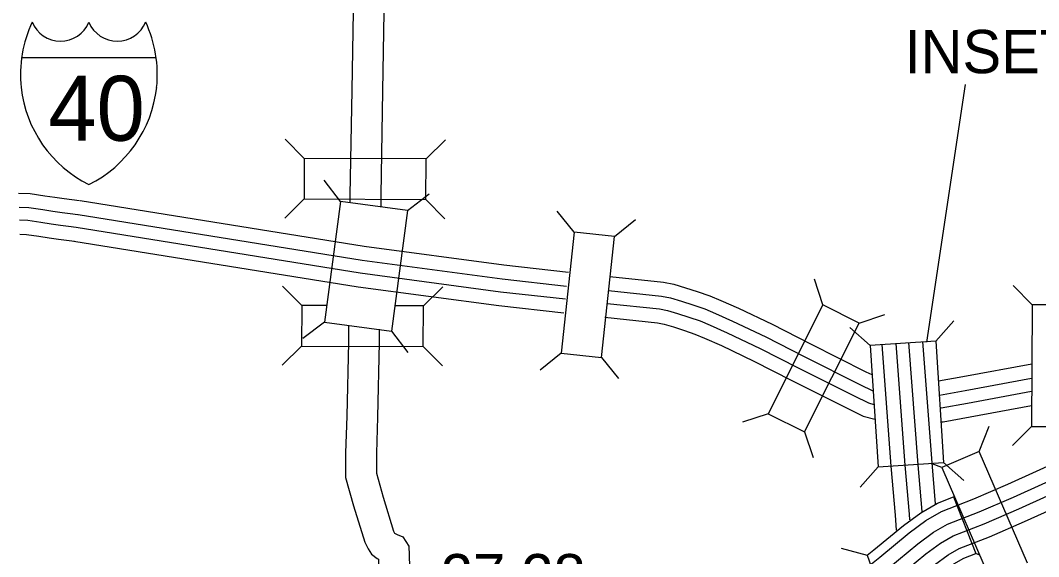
# Model space of a CAD drawing. Extents: x -939622 to -934245, y 1383184 to 1385301.
# Drawn here: x -936423.23 to -936393.44, y 1384618.29 to 1384633.99 of the extents above; entities that cross this region are included whole.
import ezdxf

# ---------------------------------------------------------------- set-up
doc = ezdxf.new("R2010")
doc.units = 0
for name, color, linetype in [('Level 10', 7, 'Continuous'), ('Level 15', 7, 'Continuous'), ('Level 19', 7, 'Continuous'), ('Level 20', 7, 'Continuous'), ('Level 23', 7, 'Continuous'), ('Level 25', 7, 'Continuous')]:
    doc.layers.add(name, color=color, linetype=linetype)

msp = doc.modelspace()

# ---------------------------------------------------------------- linework, layer by layer
at = {"layer": 'Level 10'}
for points in [[(-936413.458, 1384636.554), (-936413.537, 1384631.941), (-936413.592, 1384628.871), (-936413.59, 1384628.668)], [(-936412.558, 1384636.535), (-936412.637, 1384631.925), (-936412.692, 1384628.866), (-936412.689, 1384628.53)], [(-936413.635, 1384625.058), (-936413.637, 1384624.57), (-936413.682, 1384622.398), (-936413.717, 1384621.326), (-936413.716, 1384620.602), (-936413.486, 1384619.779), (-936413.153, 1384618.708), (-936413.062, 1384618.514), (-936412.961, 1384618.364), (-936412.793, 1384618.233), (-936412.754, 1384618.21), (-936412.745, 1384617.903), (-936412.725, 1384617.784), (-936412.687, 1384617.498), (-936412.434, 1384616.206), (-936412.402, 1384616.017), (-936412.285, 1384615.858), (-936412.128, 1384615.641), (-936411.781, 1384615.232)], [(-936412.736, 1384624.943), (-936412.737, 1384624.558), (-936412.783, 1384622.374), (-936412.817, 1384621.312), (-936412.816, 1384620.727), (-936412.623, 1384620.033), (-936412.313, 1384619.035), (-936412.286, 1384618.978), (-936412.209, 1384618.934), (-936412.039, 1384618.865), (-936411.865, 1384618.59), (-936411.858, 1384618.326), (-936411.847, 1384617.99), (-936411.835, 1384617.917), (-936411.798, 1384617.645), (-936411.551, 1384616.378), (-936411.42, 1384616.198), (-936410.99, 1384615.69)]]:
    msp.add_lwpolyline(points, dxfattribs=at)
at = {"layer": 'Level 15'}
for points in [[(-936395.835, 1384619.786), (-936395.342, 1384619.98), (-936394.347, 1384620.411), (-936391.316, 1384621.781), (-936387.217, 1384623.607), (-936384.209, 1384624.963), (-936382.005, 1384625.962), (-936379.565, 1384627.07), (-936377.312, 1384628.065), (-936375.651, 1384628.84), (-936373.534, 1384629.832), (-936371.475, 1384630.8), (-936369.353, 1384631.814), (-936367.851, 1384632.57), (-936366.036, 1384633.471)], [(-936398.42, 1384617.477), (-936397.83, 1384617.959), (-936396.976, 1384618.664), (-936396.522, 1384619.001), (-936396.107, 1384619.235), (-936395.184, 1384619.599), (-936394.18, 1384620.033), (-936391.147, 1384621.405), (-936387.048, 1384623.231), (-936384.039, 1384624.587), (-936381.834, 1384625.586), (-936379.396, 1384626.693), (-936377.142, 1384627.69), (-936375.476, 1384628.466), (-936373.359, 1384629.459), (-936371.298, 1384630.427), (-936369.171, 1384631.443), (-936367.666, 1384632.201), (-936365.853, 1384633.102)], [(-936398.164, 1384617.202), (-936397.592, 1384617.669), (-936396.744, 1384618.369), (-936396.317, 1384618.686), (-936395.945, 1384618.896), (-936395.041, 1384619.252), (-936394.028, 1384619.69), (-936390.994, 1384621.062), (-936386.895, 1384622.889), (-936383.884, 1384624.245), (-936381.679, 1384625.245), (-936379.243, 1384626.351), (-936376.987, 1384627.348), (-936375.318, 1384628.126), (-936373.2, 1384629.119), (-936371.138, 1384630.088), (-936369.006, 1384631.107), (-936367.499, 1384631.865), (-936365.686, 1384632.766)], [(-936398.058, 1384616.756), (-936397.33, 1384617.35), (-936396.49, 1384618.044), (-936396.092, 1384618.339), (-936395.767, 1384618.522), (-936394.883, 1384618.871), (-936393.862, 1384619.313), (-936390.825, 1384620.686), (-936386.726, 1384622.512), (-936383.714, 1384623.869), (-936381.509, 1384624.869), (-936379.074, 1384625.975), (-936376.816, 1384626.973), (-936375.143, 1384627.752), (-936373.024, 1384628.746), (-936370.961, 1384629.716), (-936368.824, 1384630.736), (-936367.314, 1384631.496), (-936365.502, 1384632.397)], [(-936398.719, 1384617.765), (-936398.092, 1384618.277), (-936397.23, 1384618.989), (-936396.747, 1384619.348), (-936396.285, 1384619.608), (-936395.835, 1384619.786)]]:
    msp.add_lwpolyline(points, dxfattribs=at)
at = {"layer": 'Level 19'}
for points in [[(-936423.282, 1384628.932), (-936422.942, 1384628.918), (-936422.513, 1384628.854), (-936422.219, 1384628.81), (-936421.949, 1384628.772), (-936421.725, 1384628.74), (-936421.505, 1384628.715)], [(-936421.479, 1384628.711), (-936413.178, 1384627.371), (-936409.092, 1384626.826), (-936407.195, 1384626.616)], [(-936423.269, 1384628.519), (-936422.982, 1384628.507), (-936422.574, 1384628.446), (-936422.278, 1384628.402), (-936422.006, 1384628.363), (-936421.778, 1384628.331), (-936421.553, 1384628.305)], [(-936423.257, 1384628.143), (-936423.017, 1384628.133), (-936422.629, 1384628.075), (-936422.332, 1384628.031), (-936422.059, 1384627.992), (-936421.826, 1384627.959), (-936421.596, 1384627.933)], [(-936421.544, 1384628.304), (-936413.238, 1384626.963), (-936409.142, 1384626.416), (-936407.252, 1384626.207)], [(-936423.244, 1384627.73), (-936423.057, 1384627.722), (-936422.69, 1384627.667), (-936422.391, 1384627.622), (-936422.116, 1384627.584), (-936421.878, 1384627.55), (-936421.644, 1384627.523)], [(-936421.604, 1384627.934), (-936413.292, 1384626.592), (-936409.188, 1384626.044), (-936407.286, 1384625.833)], [(-936421.67, 1384627.527), (-936413.353, 1384626.184), (-936409.238, 1384625.635), (-936407.33, 1384625.423)], [(-936405.992, 1384626.485), (-936404.422, 1384626.318), (-936404.118, 1384626.264), (-936403.77, 1384626.156), (-936403.43, 1384626.05), (-936403.062, 1384625.921), (-936402.738, 1384625.782), (-936402.226, 1384625.558), (-936401.24, 1384625.088), (-936400.121, 1384624.516), (-936398.496, 1384623.701), (-936398.325, 1384623.618)], [(-936406.028, 1384626.074), (-936404.479, 1384625.909), (-936404.216, 1384625.862), (-936403.892, 1384625.762), (-936403.56, 1384625.658), (-936403.212, 1384625.537), (-936402.902, 1384625.404), (-936402.397, 1384625.183), (-936401.423, 1384624.719), (-936400.307, 1384624.148), (-936398.678, 1384623.331), (-936398.292, 1384623.143), (-936398.285, 1384623.141)], [(-936406.063, 1384625.701), (-936404.532, 1384625.537), (-936404.304, 1384625.497), (-936404.004, 1384625.404), (-936403.677, 1384625.302), (-936403.347, 1384625.187), (-936403.051, 1384625.06), (-936402.553, 1384624.842), (-936401.589, 1384624.382), (-936400.476, 1384623.814), (-936398.845, 1384622.994), (-936398.426, 1384622.791), (-936398.269, 1384622.746)], [(-936406.131, 1384625.293), (-936404.59, 1384625.129), (-936404.402, 1384625.096), (-936404.127, 1384625.01), (-936403.806, 1384624.91), (-936403.497, 1384624.802), (-936403.215, 1384624.681), (-936402.725, 1384624.467), (-936401.771, 1384624.012), (-936400.663, 1384623.446), (-936399.027, 1384622.625), (-936398.574, 1384622.404), (-936398.24, 1384622.309)], [(-936397.599, 1384619.06), (-936397.635, 1384619.498), (-936397.759, 1384620.935), (-936398.026, 1384624.497)], [(-936397.211, 1384619.369), (-936397.224, 1384619.533), (-936397.348, 1384620.968), (-936397.615, 1384624.528)], [(-936396.972, 1384620.977), (-936397.241, 1384624.556)], [(-936396.46, 1384619.832), (-936396.563, 1384621.031), (-936396.83, 1384624.588)], [(-936396.375, 1384623.43), (-936395.666, 1384623.558), (-936393.639, 1384623.933)], [(-936396.348, 1384623.016), (-936395.592, 1384623.152), (-936393.649, 1384623.512)], [(-936396.324, 1384622.641), (-936396.296, 1384622.645), (-936395.525, 1384622.783), (-936393.649, 1384623.13)], [(-936396.301, 1384622.229), (-936396.235, 1384622.236), (-936395.451, 1384622.377), (-936393.65, 1384622.711)], [(-936396.855, 1384619.612), (-936396.972, 1384620.977)]]:
    msp.add_lwpolyline(points, dxfattribs=at)
at = {"layer": 'Level 20'}
for p, q in [((-936395.592, 1384632.104), (-936396.721, 1384624.562)), ((-936414.927, 1384629.945), (-936415.484, 1384630.507)), ((-936411.363, 1384629.929), (-936410.8, 1384630.487)), ((-936413.865, 1384628.683), (-936414.346, 1384629.312)), ((-936414.932, 1384628.757), (-936415.495, 1384628.199)), ((-936413.865, 1384628.683), (-936414.336, 1384625.15)), ((-936411.906, 1384628.421), (-936413.865, 1384628.683)), ((-936411.906, 1384628.421), (-936411.277, 1384628.903)), ((-936411.368, 1384628.741), (-936410.811, 1384628.179)), ((-936411.906, 1384628.421), (-936412.377, 1384624.889)), ((-936407.031, 1384627.785), (-936407.529, 1384628.401)), ((-936405.85, 1384627.659), (-936405.234, 1384628.156)), ((-936399.756, 1384625.656), (-936400.005, 1384626.407)), ((-936415.003, 1384625.641), (-936415.561, 1384626.203)), ((-936411.439, 1384625.625), (-936410.877, 1384626.182)), ((-936393.63, 1384625.663), (-936394.187, 1384626.226)), ((-936415.003, 1384625.641), (-936415.008, 1384624.453)), ((-936414.27, 1384625.637), (-936415.003, 1384625.641)), ((-936393.63, 1384625.663), (-936393.65, 1384622.099)), ((-936391.876, 1384625.653), (-936393.63, 1384625.663)), ((-936393.63, 1384625.663), (-936393.63, 1384625.663)), ((-936411.439, 1384625.625), (-936412.264, 1384625.629)), ((-936411.444, 1384624.437), (-936411.439, 1384625.625)), ((-936398.694, 1384625.123), (-936397.942, 1384625.372)), ((-936414.336, 1384625.15), (-936414.965, 1384624.669)), ((-936414.336, 1384625.15), (-936412.377, 1384624.889)), ((-936396.453, 1384624.596), (-936395.93, 1384625.19)), ((-936412.377, 1384624.889), (-936411.896, 1384624.26)), ((-936398.372, 1384624.473), (-936398.966, 1384624.996)), ((-936415.008, 1384624.453), (-936415.571, 1384623.895)), ((-936415.008, 1384624.453), (-936411.444, 1384624.437)), ((-936396.453, 1384624.596), (-936398.372, 1384624.473)), ((-936398.372, 1384624.473), (-936398.143, 1384620.916)), ((-936396.453, 1384624.596), (-936396.225, 1384621.039)), ((-936411.444, 1384624.437), (-936410.887, 1384623.874)), ((-936407.409, 1384624.241), (-936408.026, 1384623.743)), ((-936406.228, 1384624.115), (-936405.731, 1384623.499)), ((-936401.354, 1384622.47), (-936402.106, 1384622.221)), ((-936395.185, 1384621.366), (-936394.893, 1384622.103)), ((-936393.65, 1384622.099), (-936394.213, 1384621.542)), ((-936393.65, 1384622.099), (-936391.896, 1384622.09)), ((-936400.293, 1384621.937), (-936400.043, 1384621.186)), ((-936395.185, 1384621.366), (-936396.275, 1384620.895)), ((-936393.77, 1384618.095), (-936395.185, 1384621.366)), ((-936398.143, 1384620.916), (-936398.667, 1384620.321)), ((-936398.143, 1384620.916), (-936396.225, 1384621.039)), ((-936396.275, 1384620.895), (-936396.562, 1384621.008)), ((-936396.275, 1384620.895), (-936394.86, 1384617.623)), ((-936396.225, 1384621.039), (-936395.63, 1384620.516)), ((-936395.919, 1384620.069), (-936395.934, 1384620.036)), ((-936395.934, 1384620.036), (-936395.28, 1384618.378)), ((-936399.221, 1384618.534), (-936398.456, 1384618.327)), ((-936398.456, 1384618.327), (-936397.823, 1384616.544)), ((-936395.162, 1384618.329), (-936395.28, 1384618.378))]:
    msp.add_line(p, q, dxfattribs=at)
for points in [[(-936414.932, 1384628.757), (-936411.368, 1384628.741), (-936411.363, 1384629.929), (-936414.927, 1384629.945)], [(-936406.228, 1384624.115), (-936405.85, 1384627.659), (-936407.031, 1384627.785), (-936407.409, 1384624.241)], [(-936400.293, 1384621.937), (-936398.694, 1384625.123), (-936399.756, 1384625.656), (-936401.354, 1384622.47)]]:
    msp.add_lwpolyline(points, close=True, dxfattribs=at)
for points in [[(-936398.456, 1384618.327), (-936398.262, 1384618.486), (-936397.396, 1384619.201), (-936396.894, 1384619.574), (-936396.401, 1384619.852), (-936395.934, 1384620.036)], [(-936397.823, 1384616.544), (-936397.132, 1384617.108), (-936396.297, 1384617.797), (-936395.921, 1384618.076), (-936395.632, 1384618.239), (-936395.28, 1384618.378)]]:
    msp.add_lwpolyline(points, dxfattribs=at)
at = {"layer": 'Level 23'}
msp.add_line((-936423.194, 1384632.903), (-936419.261, 1384632.903), dxfattribs=at)
for centre, radius, start, end in [((-936419.539, 1384632.391), 3.69, 155.2204, 185.7928), ((-936422.057, 1384634.277), 0.899, 202.1459, 337.3414), ((-936420.398, 1384634.277), 0.899, 202.6586, 337.8541), ((-936422.916, 1384632.391), 3.69, 354.2072, 24.7796), ((-936419.607, 1384632.422), 3.626, 186.3923, 243.4571), ((-936422.848, 1384632.422), 3.626, 296.5429, 353.6077)]:
    msp.add_arc(centre, radius, start, end, dxfattribs=at)

# ---------------------------------------------------------------- texts
at = {"layer": 'Level 20'}
msp.add_text('INSET', height=1.2672, dxfattribs=at).set_placement((-936397.366, 1384632.439))
at = {"layer": 'Level 23'}
msp.add_text('40', height=1.9008, dxfattribs=at).set_placement((-936422.418, 1384630.462))
at = {"layer": 'Level 25'}
msp.add_text('27.28', height=1.2672, dxfattribs=at).set_placement((-936410.933, 1384617.097))

doc.saveas('drawing.dxf')
